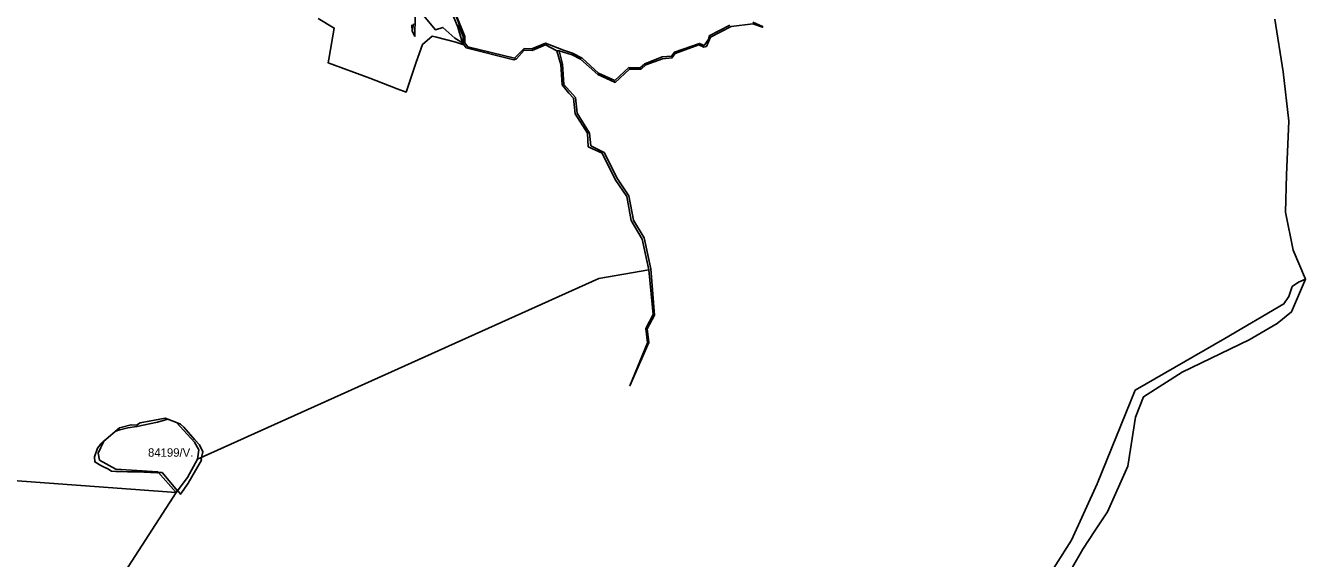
# Model space of a CAD drawing. Extents: x -477304 to -465429, y -1159113 to -1149210.
# Drawn here: x -467697 to -465429, y -1154735 to -1153791 of the extents above; entities that cross this region are included whole.
import ezdxf

# ---------------------------------------------------------------- set-up
doc = ezdxf.new("R2010")
doc.units = 0
for name, color, linetype in [('BPEJ_s', 7, 'Continuous'), ('PUPFL_s', 7, 'Continuous'), ('trav_porost_s', 7, 'Continuous'), ('voda_s', 7, 'Continuous')]:
    doc.layers.add(name, color=color, linetype=linetype)

msp = doc.modelspace()

# ---------------------------------------------------------------- linework, layer by layer
at = {"layer": 'BPEJ_s'}
for points in [[(-466953.76, -1153726.72), (-466923.22, -1153802.83), (-466921.42, -1153807.79), (-466920.11, -1153811.42), (-466921.48, -1153819.07), (-466922.12, -1153822.62), (-466922.5, -1153824.78), (-466934.67, -1153820.25), (-466969.29, -1153811.35), (-466976.42, -1153809.51), (-466994.08, -1153824.54), (-467004.82, -1153855.8), (-467022.95, -1153909), (-467038.61, -1153903.15), (-467052.3, -1153898.03), (-467087.13, -1153884.43), (-467161.09, -1153856.99), (-467159.9, -1153850.31), (-467150.12, -1153795.43), (-467178.75, -1153778.49)], [(-466953.76, -1153726.72), (-466923.22, -1153802.83), (-466921.42, -1153807.79), (-466920.11, -1153811.42), (-466921.48, -1153819.07), (-466922.12, -1153822.62), (-466922.5, -1153824.78), (-466934.67, -1153820.25), (-466969.29, -1153811.35), (-466976.42, -1153809.51), (-466994.08, -1153824.54), (-467004.82, -1153855.8), (-467022.95, -1153909), (-467038.61, -1153903.15), (-467052.3, -1153898.03), (-467087.13, -1153884.43), (-467161.09, -1153856.99), (-467159.9, -1153850.31), (-467150.12, -1153795.43), (-467178.75, -1153778.49)], [(-465842.19, -1154750.9), (-465823.49, -1154718.8), (-465802.57, -1154686.74), (-465780.26, -1154652.57), (-465743.78, -1154572.09), (-465730.66, -1154484.86), (-465716.2, -1154448.75), (-465647.78, -1154405.28), (-465528.86, -1154348.24), (-465479.24, -1154319.04), (-465453.78, -1154298.56), (-465429.41, -1154240.49), (-465451.02, -1154189.25), (-465464.69, -1154121.51), (-465463.05, -1154055.3), (-465458.88, -1153960.2), (-465469, -1153873.16), (-465483.43, -1153779.73)], [(-467526.93, -1154581.45), (-467537.51, -1154581.17), (-467545.16, -1154580.97), (-467551.58, -1154576.37), (-467557.69, -1154573.68), (-467563.79, -1154570.99), (-467574.57, -1154564.33), (-467575.2, -1154555.14), (-467569.65, -1154540.24), (-467563.23, -1154531.99), (-467560.54, -1154529.3), (-467559.38, -1154528.3), (-467558.6, -1154527.62), (-467557.92, -1154527.02), (-467550.87, -1154520.9), (-467538.19, -1154509.96), (-467537.68, -1154509.79), (-467537.27, -1154509.66), (-467530.1, -1154507.27), (-467516.16, -1154504.26), (-467500, -1154501.65), (-467463.51, -1154493.67), (-467444.86, -1154488.86), (-467429.68, -1154494.7), (-467422.85, -1154497.33), (-467416.92, -1154502.83), (-467397.26, -1154525.28), (-467389.19, -1154534.16), (-467383.26, -1154546.65), (-467385.34, -1154556.26), (-467386.01, -1154559.36), (-467385.59, -1154561.05), (-467409.09, -1154601.91), (-467416.71, -1154613.13), (-467422.46, -1154621.6), (-467426.45, -1154616.94), (-467427.77, -1154615.4), (-467455.24, -1154583.28), (-467460.95, -1154582.85), (-467462.09, -1154583.14), (-467463.5, -1154583.49), (-467500, -1154581.79), (-467502.75, -1154581.85), (-467505.54, -1154581.92), (-467516.35, -1154581.68), (-467526.93, -1154581.45)]]:
    msp.add_lwpolyline(points, dxfattribs=at)
msp.add_lwpolyline([(-467385.59, -1154561.05), (-467409.09, -1154601.91), (-467416.71, -1154613.13), (-467422.46, -1154621.6), (-467426.45, -1154616.94), (-467427.77, -1154615.4), (-467455.24, -1154583.28), (-467460.95, -1154582.85), (-467462.09, -1154583.14), (-467463.5, -1154583.49), (-467500, -1154581.79), (-467502.75, -1154581.85), (-467505.54, -1154581.92), (-467516.35, -1154581.68), (-467526.93, -1154581.45), (-467537.51, -1154581.17), (-467545.16, -1154580.97), (-467551.58, -1154576.37), (-467557.69, -1154573.68), (-467563.79, -1154570.99), (-467574.57, -1154564.33), (-467575.2, -1154555.14), (-467569.65, -1154540.24), (-467563.23, -1154531.99), (-467560.54, -1154529.3), (-467559.38, -1154528.3), (-467558.6, -1154527.62), (-467557.92, -1154527.02), (-467550.87, -1154520.9), (-467538.19, -1154509.96), (-467537.68, -1154509.79), (-467537.27, -1154509.66), (-467530.1, -1154507.27), (-467516.16, -1154504.26), (-467500, -1154501.65), (-467463.51, -1154493.67), (-467444.86, -1154488.86), (-467429.68, -1154494.7), (-467422.85, -1154497.33), (-467416.92, -1154502.83), (-467397.26, -1154525.28), (-467389.19, -1154534.16), (-467383.26, -1154546.65), (-467385.34, -1154556.26), (-467386.01, -1154559.36)], close=True, dxfattribs=at)
at = {"layer": 'PUPFL_s'}
for points in [[(-466449.05, -1153790.27), (-466485.62, -1153809.38), (-466486.48, -1153814.35), (-466494.81, -1153826.37), (-466502.91, -1153822.68), (-466547.48, -1153837.89), (-466552.48, -1153845.02), (-466569.1, -1153846.62), (-466599.99, -1153858.88), (-466607.86, -1153866), (-466628.19, -1153865.33), (-466653, -1153888.5), (-466681.87, -1153875.59), (-466710.8, -1153848.86), (-466728.06, -1153839.7), (-466744.03, -1153834.6), (-466775.79, -1153822.01), (-466799.93, -1153832.33), (-466813.75, -1153831.9), (-466830.7, -1153848.8), (-466913.32, -1153828.58), (-466918.54, -1153821.82), (-466918.72, -1153810.45), (-466953.49, -1153723.31)], [(-467013.22, -1153747.6), (-466970.9, -1153798.55), (-466957.6, -1153794.41), (-466936.69, -1153813.25), (-466922.75, -1153821.78), (-466921.24, -1153823.79), (-466916.42, -1153830.58), (-466832.18, -1153851.53), (-466827.05, -1153850.06), (-466813.53, -1153834.57), (-466799.59, -1153834.94), (-466776.13, -1153825.17), (-466755.55, -1153835.56), (-466748.95, -1153860.04), (-466746.21, -1153895.9), (-466734.79, -1153910.65), (-466726.28, -1153919.5), (-466723.18, -1153947.43), (-466701.53, -1153981.72), (-466700.05, -1154005.93), (-466675.58, -1154017.33), (-466652.3, -1154063.76), (-466631.54, -1154093.93), (-466624.04, -1154136.51), (-466604.57, -1154169.7), (-466592.84, -1154223.96), (-466681.63, -1154239.14), (-467392.3, -1154559.4), (-467390.09, -1154542.96), (-467397.71, -1154529.57), (-467429.79, -1154494.58), (-467449.63, -1154486.73), (-467494.07, -1154495.32), (-467500.8, -1154499), (-467510.21, -1154498.63), (-467530.59, -1154504.04), (-467558.59, -1154527.59), (-467568.29, -1154548.66), (-467565.98, -1154561.05), (-467537.2, -1154577.41), (-467463.07, -1154582.04), (-467430.33, -1154618.81), (-468491.9, -1154540.67)], [(-467593.69, -1154872.31), (-467430.33, -1154618.81), (-467410.03, -1154591.79), (-467392.3, -1154559.4), (-466681.63, -1154239.14), (-466592.84, -1154223.96), (-466585.04, -1154303.02), (-466598.37, -1154327.63), (-466595.26, -1154353.29), (-466626.38, -1154429.33), (-466592.59, -1154352.7), (-466595.73, -1154328.74), (-466582.52, -1154304.52), (-466589.46, -1154222.06), (-466600.95, -1154167.49), (-466620.17, -1154136.08), (-466628.28, -1154092.52), (-466648.37, -1154062.47), (-466671.71, -1154016.07), (-466695.72, -1154004.02), (-466697.66, -1153981.9), (-466719.77, -1153946.51), (-466722.84, -1153918.79), (-466743.23, -1153895.26), (-466746, -1153859.55), (-466751.68, -1153835.74), (-466728.77, -1153842.75), (-466713.66, -1153850.43), (-466683.38, -1153877.53), (-466652.17, -1153891.72), (-466627.11, -1153868.25), (-466606.66, -1153868), (-466598.06, -1153860.81), (-466568.39, -1153850.12), (-466551.75, -1153848.46), (-466546.16, -1153840.23), (-466504.02, -1153825.42), (-466495.11, -1153829.29), (-466490.63, -1153828.12), (-466483.44, -1153811.53), (-466447.08, -1153792.48), (-466408.69, -1153788.18), (-466391.18, -1153794.01), (-466391.18, -1153792.6), (-466408.32, -1153784.98)], [(-467012.84, -1153789.73), (-467012.12, -1153800.65), (-467007.2, -1153809.87), (-467006.72, -1153775.37)], [(-465483.43, -1153779.73), (-465469, -1153873.16), (-465458.88, -1153960.2), (-465463.05, -1154055.3), (-465464.69, -1154121.51), (-465451.02, -1154189.25), (-465429.41, -1154240.49), (-465441.78, -1154245.61), (-465452.62, -1154253.75), (-465459.05, -1154271.02), (-465467.58, -1154284.28), (-465572.18, -1154345.84), (-465730.98, -1154437.44), (-465798.64, -1154603.15), (-465844.11, -1154703.28), (-465899.12, -1154790.35)], [(-465899.12, -1154790.35), (-465844.11, -1154703.28), (-465798.64, -1154603.15), (-465730.98, -1154437.44), (-465572.18, -1154345.84), (-465467.58, -1154284.28), (-465459.05, -1154271.02), (-465452.62, -1154253.75), (-465441.78, -1154245.61), (-465429.41, -1154240.49), (-465453.78, -1154298.56), (-465479.24, -1154319.04), (-465528.86, -1154348.24), (-465647.78, -1154405.28), (-465716.2, -1154448.75), (-465730.66, -1154484.86), (-465743.78, -1154572.09), (-465780.26, -1154652.57), (-465802.57, -1154686.74), (-465823.49, -1154718.8), (-465842.19, -1154750.9)], [(-468620.77, -1154527.66), (-468612.73, -1154528.47), (-468491.9, -1154540.67), (-467430.33, -1154618.81), (-467593.69, -1154872.31)]]:
    msp.add_lwpolyline(points, dxfattribs=at)
msp.add_lwpolyline([(-467449.63, -1154486.73), (-467429.79, -1154494.58), (-467397.71, -1154529.57), (-467390.09, -1154542.96), (-467392.3, -1154559.4), (-467410.03, -1154591.79), (-467430.33, -1154618.81), (-467463.07, -1154582.04), (-467537.2, -1154577.41), (-467565.98, -1154561.05), (-467568.29, -1154548.66), (-467558.59, -1154527.59), (-467530.59, -1154504.04), (-467510.21, -1154498.63), (-467500.8, -1154499), (-467494.07, -1154495.32)], close=True, dxfattribs=at)
at = {"layer": 'trav_porost_s'}
msp.add_lwpolyline([(-467014.19, -1153712.84), (-467006.45, -1153700.58), (-467004.11, -1153696.88), (-466977.51, -1153724.64), (-466972.48, -1153727.28), (-466962.52, -1153728.91), (-466957.55, -1153735.05), (-466951.61, -1153744.67), (-466938.09, -1153776.54), (-466931.99, -1153791.99), (-466922.75, -1153821.78), (-466936.69, -1153813.25), (-466957.6, -1153794.41), (-466970.9, -1153798.55), (-467013.22, -1153747.6), (-467013.81, -1153745.88), (-467014.66, -1153731.59), (-467012.5, -1153719.43), (-467013.83, -1153713.2)], close=True, dxfattribs=at)
msp.add_lwpolyline([(-467009.53, -1153788.19), (-467012.12, -1153800.65), (-467012.84, -1153789.73)], dxfattribs=at)
at = {"layer": 'voda_s'}
for points in [[(-466953.49, -1153723.31), (-466918.72, -1153810.45), (-466918.54, -1153821.82), (-466913.32, -1153828.58), (-466830.7, -1153848.8), (-466813.75, -1153831.9), (-466799.93, -1153832.33), (-466775.79, -1153822.01), (-466744.03, -1153834.6), (-466728.06, -1153839.7), (-466710.8, -1153848.86), (-466681.87, -1153875.59), (-466653, -1153888.5), (-466628.19, -1153865.33), (-466607.86, -1153866), (-466599.99, -1153858.88), (-466569.1, -1153846.62), (-466552.48, -1153845.02), (-466547.48, -1153837.89), (-466502.91, -1153822.68), (-466494.81, -1153826.37), (-466486.48, -1153814.35), (-466485.62, -1153809.38), (-466449.05, -1153790.27)], [(-466408.32, -1153784.98), (-466391.18, -1153792.6), (-466391.18, -1153794.01), (-466408.69, -1153788.18), (-466447.08, -1153792.48), (-466483.44, -1153811.53), (-466490.63, -1153828.12), (-466495.11, -1153829.29), (-466504.02, -1153825.42), (-466546.16, -1153840.23), (-466551.75, -1153848.46), (-466568.39, -1153850.12), (-466598.06, -1153860.81), (-466606.66, -1153868), (-466627.11, -1153868.25), (-466652.17, -1153891.72), (-466683.38, -1153877.53), (-466713.66, -1153850.43), (-466728.77, -1153842.75), (-466751.68, -1153835.74), (-466755.55, -1153835.56), (-466776.13, -1153825.17), (-466799.59, -1153834.94), (-466813.53, -1153834.57), (-466827.05, -1153850.06), (-466832.18, -1153851.53), (-466916.42, -1153830.58), (-466921.24, -1153823.79), (-466921.92, -1153810.45), (-466925.82, -1153800.42), (-466930.24, -1153789.16)]]:
    msp.add_lwpolyline(points, dxfattribs=at)
msp.add_lwpolyline([(-466700.05, -1154005.93), (-466701.53, -1153981.72), (-466723.18, -1153947.43), (-466726.28, -1153919.5), (-466734.79, -1153910.65), (-466746.21, -1153895.9), (-466748.95, -1153860.04), (-466755.55, -1153835.56), (-466751.68, -1153835.74), (-466746, -1153859.55), (-466743.23, -1153895.26), (-466722.84, -1153918.79), (-466719.77, -1153946.51), (-466697.66, -1153981.9), (-466695.72, -1154004.02), (-466671.71, -1154016.07), (-466648.37, -1154062.47), (-466628.28, -1154092.52), (-466620.17, -1154136.08), (-466600.95, -1154167.49), (-466589.46, -1154222.06), (-466582.52, -1154304.52), (-466595.73, -1154328.74), (-466592.59, -1154352.7), (-466626.38, -1154429.33), (-466595.26, -1154353.29), (-466598.37, -1154327.63), (-466585.04, -1154303.02), (-466592.84, -1154223.96), (-466604.57, -1154169.7), (-466624.04, -1154136.51), (-466631.54, -1154093.93), (-466652.3, -1154063.76), (-466675.58, -1154017.33)], close=True, dxfattribs=at)

# ---------------------------------------------------------------- texts
at = {"layer": 'BPEJ_s'}
msp.add_text('84199/V.', height=15, dxfattribs=at).set_placement((-467480.16, -1154555.23))

doc.saveas('drawing.dxf')
